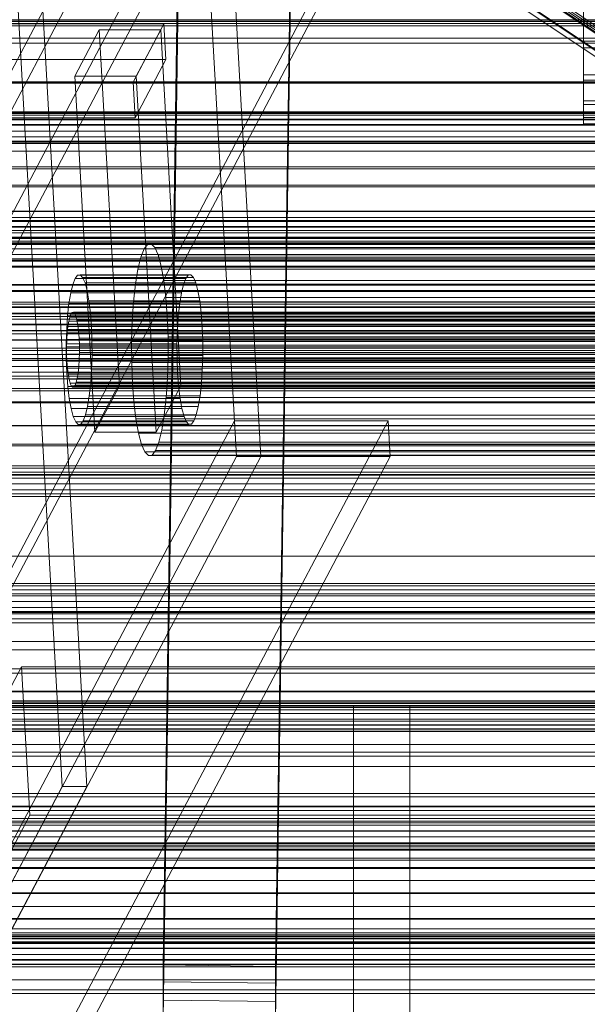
# Model space of a CAD drawing. Header units: millimetres. Extents: x -4395 to 65662, y -65530 to 6847.
# Tile 329 of 656: x -401 to -311, y -33748 to -33590. Entities that reach past the tile are written whole.
import ezdxf

# ---------------------------------------------------------------- set-up
doc = ezdxf.new("R2010")
doc.units = ezdxf.units.MM
for name, color, linetype, lineweight in [('COTAS_O', 1, 'Continuous', 0), ('frontal_briquetadora', 7, 'Continuous', 0), ('frontal_C01', 7, 'Continuous', 0), ('frontal_C02', 7, 'Continuous', 0), ('frontal_C03', 7, 'Continuous', 0), ('frontal_C07', 7, 'Continuous', 0), ('frontal_mezcladora', 7, 'Continuous', 0), ('frontal_secador', 7, 'Continuous', 0), ('frontal_tolva', 7, 'Continuous', 0)]:
    doc.layers.add(name, color=color, linetype=linetype, lineweight=lineweight)
doc.dimstyles.new('R19_100', dxfattribs={"dimtxt": 250, "dimasz": 150, "dimexe": 150, "dimexo": 80, "dimgap": 100, "dimtad": 1, "dimtih": 1, "dimtoh": 1, "dimdsep": 46, "dimcen": 0.09, "dimadec": 0, "dimazin": 0, "dimtfac": 1, "dimtdec": 4, "dimtofl": 0, "dimtmove": 0, "dimatfit": 3, "dimfxl": 1, "dimtolj": 1, "dimtzin": 0, "dimarcsym": 0})

# ---------------------------------------------------------------- blocks, each defined once
blk = doc.blocks.new('DIM_R33_43')
at = {"layer": 'COTAS_O'}
for p, q in [((-1725, -33700), (-1575, -33655)), ((1725, -33700), (1575, -33655)), ((-1725, -34400), (-1725, -33700)), ((-1725, -33700), (1725, -33700)), ((-1725, -33700), (-1575, -33745)), ((1725, -33700), (1575, -33745)), ((1725, -34400), (1725, -33700))]:
    blk.add_line(p, q, dxfattribs=at)
blk.add_text('3450 O', height=250, dxfattribs=at).set_placement((0, -33600))
blk = doc.blocks.new('DIM_R33_46')
at = {"layer": 'COTAS_O'}
for p, q in [((-650, -33700), (50, -33700)), ((50, -33700), (5, -33850)), ((50, -34900), (50, -33700)), ((50, -33700), (95, -33850)), ((50, -34900), (5, -34750)), ((50, -34900), (95, -34750)), ((-650, -34900), (50, -34900))]:
    blk.add_line(p, q, dxfattribs=at)
blk.add_text('1200 O', height=250, rotation=90, dxfattribs=at).set_placement((-50, -34300))

msp = doc.modelspace()

# ---------------------------------------------------------------- linework, layer by layer
at = {"layer": 'frontal_briquetadora'}
for p, q in [((-348, -33700), (-292, -33700)), ((-348, -33700), (-348, -33755)), ((-301, -33700), (-339, -33700)), ((-339, -33700), (-339, -33755))]:
    msp.add_line(p, q, dxfattribs=at)
at = {"layer": 'frontal_C01'}
for p, q in [((-378.512, -33741.443), (-375.644, -33547.067)), ((-357.646, -33547.312), (-360.514, -33741.687)), ((-378.512, -33747.088), (-375.644, -33552.713)), ((-360.514, -33747.332), (-357.646, -33552.957)), ((-359.83, -33557.403), (-175.521, -33681.272)), ((-359.341, -33558.579), (-175.032, -33682.448)), ((-357.893, -33558.314), (-173.584, -33682.183)), ((-311.15, -33587.325), (-311.15, -33593.511)), ((-311.15, -33594.582), (-311.15, -33588.519)), ((-440, -33590.097), (440, -33590.097)), ((-440, -33590.347), (440, -33590.347)), ((-425, -33593.805), (425, -33593.805)), ((-311.15, -33593.511), (-311.15, -33598.868)), ((-311.15, -33593.511), (311.15, -33593.511)), ((-311.15, -33599.742), (-311.15, -33594.582)), ((-311.15, -33594.582), (311.15, -33594.582)), ((-311.15, -33598.868), (-311.15, -33603.031)), ((-311.15, -33598.868), (311.15, -33598.868)), ((-311.15, -33603.65), (-311.15, -33599.742)), ((-311.15, -33599.742), (311.15, -33599.742)), ((-311.15, -33603.031), (-311.15, -33605.717)), ((-311.15, -33603.031), (311.15, -33603.031)), ((-311.15, -33606.037), (-311.15, -33603.65)), ((-311.15, -33603.65), (311.15, -33603.65)), ((-311.15, -33605.717), (-311.15, -33606.742)), ((-311.15, -33605.717), (311.15, -33605.717)), ((-311.15, -33606.742), (-311.15, -33606.037)), ((-311.15, -33606.037), (311.15, -33606.037)), ((-311.15, -33606.742), (311.15, -33606.742)), ((450, -33611.087), (-450, -33611.087)), ((-450, -33622.377), (450, -33622.377)), ((-1100, -33736.606), (1100, -33736.606)), ((-425, -33736.325), (425, -33736.325)), ((1100, -33740.606), (-1100, -33740.606)), ((-360.514, -33741.687), (-378.512, -33741.443)), ((-378.512, -33741.443), (-378.512, -33747.088)), ((-360.514, -33747.332), (-360.514, -33741.687)), ((-378.512, -33747.088), (-360.514, -33747.332))]:
    msp.add_line(p, q, dxfattribs=at)
at = {"layer": 'frontal_C02'}
for p, q in [((-378.512, -33744.143), (-375.644, -33550.738)), ((-357.646, -33550.982), (-360.514, -33744.387)), ((-378.512, -33750.105), (-375.644, -33556.7)), ((-360.514, -33750.348), (-357.646, -33556.943)), ((-359.326, -33558.559), (-175.016, -33681.813)), ((-359.83, -33561.195), (-175.521, -33684.449)), ((-355.584, -33560.732), (-171.275, -33683.987)), ((-359.341, -33562.478), (-175.032, -33685.732)), ((-357.893, -33562.32), (-173.584, -33685.574)), ((-425, -33738.79), (425, -33738.79)), ((-360.514, -33744.387), (-378.512, -33744.143)), ((-378.512, -33744.143), (-378.512, -33750.105)), ((-360.514, -33750.348), (-360.514, -33744.387))]:
    msp.add_line(p, q, dxfattribs=at)
at = {"layer": 'frontal_C03'}
for p, q in [((1270, -33590.648), (-1230, -33590.648)), ((1270, -33591.034), (-1230, -33591.034)), ((1270, -33600.124), (-1230, -33600.124)), ((1270, -33600.209), (-1230, -33600.209)), ((1270, -33604.824), (-1230, -33604.824)), ((1270, -33604.965), (-1230, -33604.965)), ((1270, -33605.066), (-1230, -33605.066)), ((1270, -33605.351), (-1230, -33605.351)), ((1270, -33606.008), (-1230, -33606.008)), ((1270, -33606.017), (-1230, -33606.017)), ((1270, -33606.074), (-1230, -33606.074)), ((-1230, -33606.949), (1270, -33606.949)), ((1270, -33607.891), (-1230, -33607.891)), ((1270, -33608.823), (-1230, -33608.823)), ((1270, -33609.489), (-1230, -33609.489)), ((1270, -33609.679), (-1230, -33609.679)), ((1270, -33609.869), (-1230, -33609.869)), ((1270, -33609.875), (-1230, -33609.875)), ((1270, -33613.592), (-1230, -33613.592)), ((1270, -33613.954), (-1230, -33613.954)), ((1270, -33616.53), (-1230, -33616.53)), ((1270, -33616.813), (-1230, -33616.813)), ((1516, -33620.739), (-1476, -33620.739)), ((1516, -33620.766), (-1476, -33620.766)), ((1516, -33621.73), (-1476, -33621.73)), ((1516, -33621.757), (-1476, -33621.757)), ((1516, -33622.208), (-1476, -33622.208)), ((1516, -33622.284), (-1476, -33622.284)), ((1516, -33623.199), (-1476, -33623.199)), ((1516, -33623.274), (-1476, -33623.274)), ((1270, -33623.806), (-1230, -33623.806)), ((1270, -33624.192), (-1230, -33624.192)), ((1270, -33624.858), (-1230, -33624.858)), ((1516, -33624.948), (-1476, -33624.948)), ((1516, -33625.061), (-1476, -33625.061)), ((1516, -33625.939), (-1476, -33625.939)), ((1516, -33626.052), (-1476, -33626.052)), ((1270, -33625.095), (-1230, -33625.095)), ((-1230, -33625.522), (1270, -33625.522)), ((-1230, -33625.79), (1270, -33625.79)), ((-1230, -33625.85), (1270, -33625.85)), ((1270, -33626.732), (-1230, -33626.732)), ((1270, -33627.664), (-1230, -33627.664)), ((1516, -33628.543), (-1476, -33628.543)), ((-1476, -33628.676), (1516, -33628.676)), ((1516, -33629.533), (-1476, -33629.533)), ((-1476, -33629.667), (1516, -33629.667)), ((1270, -33628.33), (-1230, -33628.33)), ((1270, -33628.716), (-1230, -33628.716)), ((1516, -33632.444), (-1476, -33632.444)), ((1516, -33632.578), (-1476, -33632.578)), ((1516, -33633.435), (-1476, -33633.435)), ((1516, -33633.569), (-1476, -33633.569)), ((1270, -33635.27), (-1230, -33635.27)), ((1270, -33635.604), (-1230, -33635.604)), ((1516, -33636.059), (-1476, -33636.059)), ((1516, -33636.172), (-1476, -33636.172)), ((1516, -33637.05), (-1476, -33637.05)), ((1516, -33637.163), (-1476, -33637.163)), ((1516, -33638.837), (-1476, -33638.837)), ((1516, -33638.913), (-1476, -33638.913)), ((1270, -33637.58), (-1230, -33637.58)), ((1270, -33638.007), (-1230, -33638.007)), ((1516, -33639.828), (-1476, -33639.828)), ((1516, -33639.903), (-1476, -33639.903)), ((1516, -33640.355), (-1476, -33640.355)), ((1516, -33640.381), (-1476, -33640.381)), ((1516, -33641.345), (-1476, -33641.345)), ((1516, -33641.372), (-1476, -33641.372)), ((1270, -33642.647), (-1230, -33642.647)), ((1270, -33643.033), (-1230, -33643.033)), ((1270, -33643.699), (-1230, -33643.699)), ((1270, -33644.308), (-1230, -33644.308)), ((1270, -33644.591), (-1230, -33644.591)), ((-1230, -33644.631), (1270, -33644.631)), ((1270, -33645.573), (-1230, -33645.573)), ((1270, -33646.505), (-1230, -33646.505)), ((1270, -33647.171), (-1230, -33647.171)), ((1270, -33647.557), (-1230, -33647.557)), ((1270, -33649.148), (-1230, -33649.148)), ((1270, -33649.51), (-1230, -33649.51)), ((1270, -33651.252), (-1230, -33651.252)), ((1270, -33651.441), (-1230, -33651.441)), ((1270, -33655.046), (-1230, -33655.046)), ((1270, -33655.113), (-1230, -33655.113)), ((1270, -33658.036), (-1230, -33658.036)), ((1270, -33658.278), (-1230, -33658.278)), ((1270, -33661.488), (-1230, -33661.488)), ((1270, -33661.874), (-1230, -33661.874)), ((1270, -33662.54), (-1230, -33662.54)), ((1270, -33662.893), (-1230, -33662.893)), ((1270, -33662.978), (-1230, -33662.978)), ((-1230, -33663.472), (1270, -33663.472)), ((1270, -33664.414), (-1230, -33664.414)), ((1270, -33665.346), (-1230, -33665.346)), ((1270, -33666.012), (-1230, -33666.012)), ((1270, -33666.398), (-1230, -33666.398)), ((1270, -33680.329), (-1230, -33680.329)), ((1270, -33680.715), (-1230, -33680.715)), ((1270, -33681.381), (-1230, -33681.381)), ((-1230, -33682.313), (1270, -33682.313)), ((1270, -33683.255), (-1230, -33683.255)), ((1270, -33684.187), (-1230, -33684.187)), ((1270, -33684.853), (-1230, -33684.853)), ((1270, -33685.239), (-1230, -33685.239)), ((1270, -33699.17), (-1230, -33699.17)), ((1270, -33699.556), (-1230, -33699.556)), ((1270, -33700.222), (-1230, -33700.222)), ((-1230, -33701.154), (1270, -33701.154)), ((1270, -33702.096), (-1230, -33702.096)), ((1270, -33703.028), (-1230, -33703.028)), ((1270, -33703.694), (-1230, -33703.694)), ((1270, -33704.08), (-1230, -33704.08)), ((1270, -33718.011), (-1230, -33718.011)), ((1270, -33718.397), (-1230, -33718.397)), ((1270, -33719.063), (-1230, -33719.063)), ((-1230, -33719.995), (1270, -33719.995)), ((1270, -33720.937), (-1230, -33720.937)), ((1270, -33721.869), (-1230, -33721.869)), ((1270, -33722.535), (-1230, -33722.535)), ((1270, -33722.921), (-1230, -33722.921)), ((1270, -33736.852), (-1230, -33736.852)), ((1270, -33737.238), (-1230, -33737.238)), ((1270, -33737.904), (-1230, -33737.904)), ((-1230, -33738.836), (1270, -33738.836)), ((1270, -33739.778), (-1230, -33739.778)), ((1270, -33740.71), (-1230, -33740.71)), ((1270, -33741.376), (-1230, -33741.376)), ((1270, -33741.762), (-1230, -33741.762))]:
    msp.add_line(p, q, dxfattribs=at)
at = {"layer": 'frontal_C07'}
for p, q in [((-1476.664, -35633.23), (-359.487, -33516.153)), ((-394.664, -33712.888), (-405.781, -33516.153)), ((-390.724, -33712.888), (-401.841, -33516.153)), ((-1522.957, -35744.076), (-349.981, -33521.257)), ((-359.165, -33521.856), (-1476.341, -35638.932)), ((-349.658, -33526.959), (-1522.635, -35749.779)), ((-366.764, -33660.016), (-374.122, -33529.81)), ((-362.824, -33660.016), (-370.182, -33529.81)), ((-349.686, -33577.242), (-1499.686, -35756.52)), ((-1499.525, -35759.372), (-349.525, -33580.093)), ((-378.378, -33590.716), (-403.987, -33590.716)), ((-388.72, -33591.649), (-392.659, -33599.113)), ((-378.87, -33591.649), (-388.72, -33591.649)), ((-385.498, -33648.673), (-388.72, -33591.649)), ((-383.301, -33600.046), (-378.378, -33590.716)), ((-382.809, -33599.113), (-378.87, -33591.649)), ((-375.648, -33648.673), (-378.87, -33591.649)), ((-378.056, -33596.418), (-378.378, -33590.716)), ((-403.665, -33596.418), (-378.056, -33596.418)), ((-378.056, -33596.418), (-382.979, -33605.749)), ((-392.659, -33599.113), (-382.809, -33599.113)), ((-389.436, -33656.138), (-392.659, -33599.113)), ((-382.809, -33599.113), (-379.587, -33656.138)), ((-408.911, -33600.046), (-383.301, -33600.046)), ((-383.301, -33600.046), (-382.979, -33605.749)), ((-382.979, -33605.749), (-408.589, -33605.749)), ((-380.968, -33626.024), (-381.53, -33626.745)), ((-380.393, -33625.951), (-380.968, -33626.024)), ((-21.451, -33626.024), (-380.968, -33626.024)), ((-379.826, -33626.53), (-380.393, -33625.951)), ((-20.876, -33625.951), (-380.393, -33625.951)), ((-382.057, -33628.086), (-382.528, -33629.998)), ((-381.53, -33626.745), (-382.057, -33628.086)), ((-22.54, -33628.086), (-382.057, -33628.086)), ((-22.013, -33626.745), (-381.53, -33626.745)), ((-379.29, -33627.738), (-379.826, -33626.53)), ((-20.309, -33626.53), (-379.826, -33626.53)), ((-378.804, -33629.529), (-379.29, -33627.738)), ((-19.773, -33627.738), (-379.29, -33627.738)), ((-378.389, -33631.834), (-378.804, -33629.529)), ((-19.287, -33629.529), (-378.804, -33629.529)), ((-392.192, -33630.988), (-392.589, -33631.497)), ((-391.786, -33630.936), (-392.192, -33630.988)), ((-374.462, -33630.988), (-392.192, -33630.988)), ((-391.386, -33631.345), (-391.786, -33630.936)), ((-374.056, -33630.936), (-391.786, -33630.936)), ((-382.528, -33629.998), (-382.926, -33632.405)), ((-23.011, -33629.998), (-382.528, -33629.998)), ((-374.859, -33631.497), (-374.462, -33630.988)), ((-374.462, -33630.988), (-374.056, -33630.936)), ((-374.056, -33630.936), (-373.656, -33631.345)), ((-392.96, -33632.444), (-393.293, -33633.793)), ((-392.589, -33631.497), (-392.96, -33632.444)), ((-375.231, -33632.444), (-392.96, -33632.444)), ((-374.859, -33631.497), (-392.589, -33631.497)), ((-391.007, -33632.198), (-391.386, -33631.345)), ((-373.656, -33631.345), (-391.386, -33631.345)), ((-390.665, -33633.462), (-391.007, -33632.198)), ((-373.278, -33632.198), (-391.007, -33632.198)), ((-382.926, -33632.405), (-383.235, -33635.215)), ((-23.409, -33632.405), (-382.926, -33632.405)), ((-378.059, -33634.564), (-378.389, -33631.834)), ((-18.872, -33631.834), (-378.389, -33631.834)), ((-375.564, -33633.793), (-375.231, -33632.444)), ((-375.231, -33632.444), (-374.859, -33631.497)), ((-373.656, -33631.345), (-373.278, -33632.198)), ((-373.278, -33632.198), (-372.935, -33633.462)), ((-393.293, -33633.793), (-393.574, -33635.492)), ((-375.564, -33633.793), (-393.293, -33633.793)), ((-390.371, -33635.089), (-390.665, -33633.462)), ((-372.935, -33633.462), (-390.665, -33633.462)), ((-375.844, -33635.492), (-375.564, -33633.793)), ((-372.935, -33633.462), (-372.642, -33635.089)), ((-393.574, -33635.492), (-393.792, -33637.476)), ((-375.844, -33635.492), (-393.574, -33635.492)), ((-390.138, -33637.016), (-390.371, -33635.089)), ((-372.642, -33635.089), (-390.371, -33635.089)), ((-383.235, -33635.215), (-383.444, -33638.321)), ((-23.718, -33635.215), (-383.235, -33635.215)), ((-377.827, -33637.614), (-378.059, -33634.564)), ((-18.542, -33634.564), (-378.059, -33634.564)), ((-376.063, -33637.476), (-375.844, -33635.492)), ((-372.642, -33635.089), (-372.409, -33637.016)), ((-393.792, -33637.476), (-393.94, -33639.668)), ((-376.063, -33637.476), (-393.792, -33637.476)), ((-393.251, -33637.199), (-393.437, -33637.673)), ((-393.053, -33636.945), (-393.251, -33637.199)), ((-9.11, -33637.199), (-393.251, -33637.199)), ((-392.85, -33636.919), (-393.053, -33636.945)), ((-8.912, -33636.945), (-393.053, -33636.945)), ((-392.65, -33637.123), (-392.85, -33636.919)), ((-8.709, -33636.919), (-392.85, -33636.919)), ((-392.461, -33637.55), (-392.65, -33637.123)), ((-8.509, -33637.123), (-392.65, -33637.123)), ((-392.289, -33638.182), (-392.461, -33637.55)), ((-8.319, -33637.55), (-392.461, -33637.55)), ((-389.975, -33639.169), (-390.138, -33637.016)), ((-372.409, -33637.016), (-390.138, -33637.016)), ((-376.21, -33639.668), (-376.063, -33637.476)), ((-372.409, -33637.016), (-372.245, -33639.169)), ((-393.604, -33638.347), (-393.744, -33639.197)), ((-393.437, -33637.673), (-393.604, -33638.347)), ((-9.462, -33638.347), (-393.604, -33638.347)), ((-9.296, -33637.673), (-393.437, -33637.673)), ((-392.143, -33638.995), (-392.289, -33638.182)), ((-8.148, -33638.182), (-392.289, -33638.182)), ((-392.026, -33639.959), (-392.143, -33638.995)), ((-8.001, -33638.995), (-392.143, -33638.995)), ((-383.444, -33638.321), (-383.544, -33641.603)), ((-23.927, -33638.321), (-383.444, -33638.321)), ((-377.702, -33640.868), (-377.827, -33637.614)), ((-377.827, -33637.614), (-18.31, -33637.614)), ((-393.94, -33639.668), (-394.01, -33641.985)), ((-376.21, -33639.668), (-393.94, -33639.668)), ((-393.853, -33640.189), (-393.927, -33641.285)), ((-393.744, -33639.197), (-393.853, -33640.189)), ((-9.712, -33640.189), (-393.853, -33640.189)), ((-9.603, -33639.197), (-393.744, -33639.197)), ((-391.944, -33641.035), (-392.026, -33639.959)), ((-7.885, -33639.959), (-392.026, -33639.959)), ((-389.887, -33641.466), (-389.975, -33639.169)), ((-389.975, -33639.169), (-372.245, -33639.169)), ((-376.281, -33641.985), (-376.21, -33639.668)), ((-372.245, -33639.169), (-372.157, -33641.466)), ((-394.01, -33641.985), (-394.001, -33644.337)), ((-376.281, -33641.985), (-394.01, -33641.985)), ((-393.927, -33641.285), (-393.962, -33642.443)), ((-9.786, -33641.285), (-393.927, -33641.285)), ((-391.9, -33642.184), (-391.944, -33641.035)), ((-391.944, -33641.035), (-7.803, -33641.035)), ((-391.896, -33643.36), (-391.9, -33642.184)), ((-7.759, -33642.184), (-391.9, -33642.184)), ((-389.878, -33643.818), (-389.887, -33641.466)), ((-372.157, -33641.466), (-389.887, -33641.466)), ((-383.544, -33641.603), (-383.531, -33644.935)), ((-24.027, -33641.603), (-383.544, -33641.603)), ((-377.69, -33644.2), (-377.702, -33640.868)), ((-18.185, -33640.868), (-377.702, -33640.868)), ((-376.272, -33644.337), (-376.281, -33641.985)), ((-372.157, -33641.466), (-372.148, -33643.818)), ((-393.962, -33642.443), (-393.958, -33643.619)), ((-9.821, -33642.443), (-393.962, -33642.443)), ((-393.958, -33643.619), (-393.914, -33644.768)), ((-9.816, -33643.619), (-393.958, -33643.619)), ((-391.931, -33644.518), (-391.896, -33643.36)), ((-7.755, -33643.36), (-391.896, -33643.36)), ((-389.948, -33646.135), (-389.878, -33643.818)), ((-372.148, -33643.818), (-389.878, -33643.818)), ((-372.148, -33643.818), (-372.219, -33646.135)), ((-394.001, -33644.337), (-393.913, -33646.634)), ((-376.272, -33644.337), (-394.001, -33644.337)), ((-393.914, -33644.768), (-393.832, -33645.844)), ((-9.772, -33644.768), (-393.914, -33644.768)), ((-392.005, -33645.614), (-391.931, -33644.518)), ((-7.79, -33644.518), (-391.931, -33644.518)), ((-383.531, -33644.935), (-383.407, -33648.189)), ((-24.015, -33644.935), (-383.531, -33644.935)), ((-377.79, -33647.482), (-377.69, -33644.2)), ((-18.173, -33644.2), (-377.69, -33644.2)), ((-376.184, -33646.634), (-376.272, -33644.337)), ((-393.913, -33646.634), (-393.75, -33648.787)), ((-376.184, -33646.634), (-393.913, -33646.634)), ((-393.832, -33645.844), (-393.715, -33646.808)), ((-9.691, -33645.844), (-393.832, -33645.844)), ((-393.715, -33646.808), (-393.569, -33647.621)), ((-9.574, -33646.808), (-393.715, -33646.808)), ((-392.254, -33647.456), (-392.114, -33646.606)), ((-392.114, -33646.606), (-392.005, -33645.614)), ((-7.973, -33646.606), (-392.114, -33646.606)), ((-7.864, -33645.614), (-392.005, -33645.614)), ((-390.096, -33648.327), (-389.948, -33646.135)), ((-372.219, -33646.135), (-389.948, -33646.135)), ((-376.02, -33648.787), (-376.184, -33646.634)), ((-372.219, -33646.135), (-372.366, -33648.327)), ((-393.569, -33647.621), (-393.397, -33648.253)), ((-9.428, -33647.621), (-393.569, -33647.621)), ((-393.397, -33648.253), (-393.208, -33648.68)), ((-9.256, -33648.253), (-393.397, -33648.253)), ((-392.607, -33648.604), (-392.421, -33648.13)), ((-392.421, -33648.13), (-392.254, -33647.456)), ((-8.28, -33648.13), (-392.421, -33648.13)), ((-8.113, -33647.456), (-392.254, -33647.456)), ((-390.314, -33650.311), (-390.096, -33648.327)), ((-372.366, -33648.327), (-390.096, -33648.327)), ((-383.407, -33648.189), (-383.175, -33651.239)), ((-23.89, -33648.189), (-383.407, -33648.189)), ((-377.998, -33650.588), (-377.79, -33647.482)), ((-18.273, -33647.482), (-377.79, -33647.482)), ((-372.366, -33648.327), (-372.584, -33650.311)), ((-393.75, -33648.787), (-393.517, -33650.714)), ((-376.02, -33648.787), (-393.75, -33648.787)), ((-393.208, -33648.68), (-393.008, -33648.884)), ((-9.067, -33648.68), (-393.208, -33648.68)), ((-393.008, -33648.884), (-392.805, -33648.858)), ((-8.867, -33648.884), (-393.008, -33648.884)), ((-392.805, -33648.858), (-392.607, -33648.604)), ((-8.664, -33648.858), (-392.805, -33648.858)), ((-8.466, -33648.604), (-392.607, -33648.604)), ((-389.436, -33656.138), (-385.498, -33648.673)), ((-385.498, -33648.673), (-375.648, -33648.673)), ((-375.648, -33648.673), (-379.587, -33656.138)), ((-375.787, -33650.714), (-376.02, -33648.787)), ((-393.517, -33650.714), (-393.224, -33652.341)), ((-375.787, -33650.714), (-393.517, -33650.714)), ((-390.595, -33652.01), (-390.314, -33650.311)), ((-372.584, -33650.311), (-390.314, -33650.311)), ((-383.175, -33651.239), (-382.845, -33653.969)), ((-23.658, -33651.239), (-383.175, -33651.239)), ((-378.308, -33653.398), (-377.998, -33650.588)), ((-18.482, -33650.588), (-377.998, -33650.588)), ((-375.494, -33652.341), (-375.787, -33650.714)), ((-372.584, -33650.311), (-372.865, -33652.01)), ((-393.224, -33652.341), (-392.881, -33653.605)), ((-375.494, -33652.341), (-393.224, -33652.341)), ((-390.928, -33653.359), (-390.595, -33652.01)), ((-372.865, -33652.01), (-390.595, -33652.01)), ((-375.151, -33653.605), (-375.494, -33652.341)), ((-372.865, -33652.01), (-373.198, -33653.359)), ((-367.086, -33654.314), (-1540.063, -35877.133)), ((-1515.438, -35877.133), (-342.462, -33654.314)), ((-392.881, -33653.605), (-392.502, -33654.458)), ((-375.151, -33653.605), (-392.881, -33653.605)), ((-392.502, -33654.458), (-392.102, -33654.866)), ((-374.773, -33654.458), (-392.502, -33654.458)), ((-392.102, -33654.866), (-391.696, -33654.815)), ((-374.373, -33654.866), (-392.102, -33654.866)), ((-391.696, -33654.815), (-391.3, -33654.306)), ((-373.967, -33654.815), (-391.696, -33654.815)), ((-391.3, -33654.306), (-390.928, -33653.359)), ((-373.57, -33654.306), (-391.3, -33654.306)), ((-373.198, -33653.359), (-390.928, -33653.359)), ((-382.845, -33653.969), (-382.429, -33656.274)), ((-23.328, -33653.969), (-382.845, -33653.969)), ((-378.706, -33655.805), (-378.308, -33653.398)), ((-18.791, -33653.398), (-378.308, -33653.398)), ((-374.773, -33654.458), (-375.151, -33653.605)), ((-374.373, -33654.866), (-374.773, -33654.458)), ((-373.967, -33654.815), (-374.373, -33654.866)), ((-373.57, -33654.306), (-373.967, -33654.815)), ((-373.198, -33653.359), (-373.57, -33654.306)), ((-342.462, -33654.314), (-367.086, -33654.314)), ((-366.764, -33660.016), (-367.086, -33654.314)), ((-342.14, -33660.016), (-342.462, -33654.314)), ((-379.587, -33656.138), (-389.436, -33656.138)), ((-382.429, -33656.274), (-381.944, -33658.065)), ((-22.913, -33656.274), (-382.429, -33656.274)), ((-379.177, -33657.716), (-378.706, -33655.805)), ((-19.189, -33655.805), (-378.706, -33655.805)), ((-379.704, -33659.058), (-379.177, -33657.716)), ((-19.66, -33657.716), (-379.177, -33657.716)), ((-381.944, -33658.065), (-381.408, -33659.273)), ((-22.427, -33658.065), (-381.944, -33658.065)), ((-381.408, -33659.273), (-380.841, -33659.852)), ((-21.891, -33659.273), (-381.408, -33659.273)), ((-380.266, -33659.779), (-379.704, -33659.058)), ((-20.187, -33659.058), (-379.704, -33659.058)), ((-1539.741, -35882.836), (-366.764, -33660.016)), ((-362.824, -33660.016), (-1535.801, -35882.836)), ((-342.14, -33660.016), (-1515.116, -35882.836)), ((-380.841, -33659.852), (-380.266, -33659.779)), ((-21.324, -33659.852), (-380.841, -33659.852)), ((-20.749, -33659.779), (-380.266, -33659.779)), ((-366.764, -33660.016), (-362.824, -33660.016)), ((-366.764, -33660.016), (-342.14, -33660.016)), ((-401.199, -33693.706), (-407.764, -33706.146)), ((12.492, -33693.706), (-401.199, -33693.706)), ((-399.856, -33717.466), (-401.199, -33693.706)), ((-407.764, -33706.146), (5.927, -33706.146)), ((-527.129, -33963.911), (-394.664, -33712.888)), ((-390.724, -33712.888), (-523.189, -33963.911)), ((-394.664, -33712.888), (-390.724, -33712.888)), ((-406.421, -33729.906), (-399.856, -33717.466)), ((-399.856, -33717.466), (13.834, -33717.466)), ((7.27, -33729.906), (-406.421, -33729.906))]:
    msp.add_line(p, q, dxfattribs=at)
at = {"layer": 'frontal_mezcladora'}
for p, q in [((-650, -33700), (650, -33700)), ((-650, -33730), (650, -33730)), ((-625, -33730), (625, -33730))]:
    msp.add_line(p, q, dxfattribs=at)
at = {"layer": 'frontal_secador'}
for p, q in [((1250, -33590.291), (-1250, -33590.291)), ((1250, -33593), (-1250, -33593)), ((-1250, -33676), (1250, -33676)), ((-1250, -33682), (1250, -33682)), ((-1250, -33685), (1250, -33685)), ((1250, -33686), (-1250, -33686)), ((-1250, -33686.659), (1250, -33686.659)), ((1250, -33689.659), (-1250, -33689.659)), ((-1250, -33691), (1250, -33691)), ((1250, -33694), (-1250, -33694)), ((-1250, -33694.728), (1250, -33694.728)), ((-1250, -33697.588), (1250, -33697.588)), ((1250, -33697.611), (-1250, -33697.611)), ((1250, -33697.728), (-1250, -33697.728)), ((-1250, -33699.387), (1250, -33699.387)), ((1250, -33699.918), (-1250, -33699.918)), ((-1250, -33700), (1250, -33700)), ((1250, -33700.588), (-1250, -33700.588)), ((1250, -33702.387), (-1250, -33702.387)), ((1250, -33703), (-1250, -33703)), ((-1250, -33703.65), (1250, -33703.65)), ((1250, -33704), (-1250, -33704)), ((1250, -33707.382), (-1250, -33707.382)), ((-1250, -33708), (1250, -33708)), ((1250, -33709.689), (-1250, -33709.689)), ((1250, -33714), (-1250, -33714)), ((1250, -33714.545), (-1250, -33714.545)), ((1250, -33716), (-1250, -33716)), ((1250, -33716.144), (-1250, -33716.144)), ((1250, -33716.709), (-1250, -33716.709)), ((1250, -33718.686), (-1250, -33718.686)), ((1250, -33720), (-1250, -33720)), ((1320, -33722), (-1320, -33722)), ((1320, -33722.273), (-1320, -33722.273)), ((1250, -33722), (-1250, -33722)), ((1320, -33723.072), (-1320, -33723.072)), ((1320, -33724.343), (-1320, -33724.343)), ((1250, -33724.651), (-1250, -33724.651)), ((1250, -33725.859), (-1250, -33725.859)), ((1320, -33726), (-1320, -33726)), ((-1250, -33726), (1250, -33726)), ((1320, -33727.929), (-1320, -33727.929)), ((-1320, -33730), (1320, -33730)), ((-1250, -33730), (1250, -33730)), ((1320, -33732.071), (-1320, -33732.071)), ((1320, -33734), (-1320, -33734)), ((1250, -33734.141), (-1250, -33734.141)), ((1320, -33735.657), (-1320, -33735.657)), ((1320, -33736.928), (-1320, -33736.928)), ((1320, -33737.727), (-1320, -33737.727)), ((1320, -33738), (-1320, -33738)), ((1250, -33737.285), (-1250, -33737.285)), ((1250, -33738), (-1250, -33738)), ((1250, -33741.314), (-1250, -33741.314)), ((1250, -33743.856), (-1250, -33743.856)), ((1250, -33745.455), (-1250, -33745.455)), ((1250, -33746), (-1250, -33746))]:
    msp.add_line(p, q, dxfattribs=at)
at = {"layer": 'frontal_tolva'}
for p, q in [((1725, -33600), (-1725, -33600)), ((1725, -33606.849), (-1725, -33606.849))]:
    msp.add_line(p, q, dxfattribs=at)

# ---------------------------------------------------------------- dimensions: what is measured, and where the dimension line sits
at = {"layer": 'COTAS_O'}
for p1, p2, distance, picture, middle in [((-650, -34900), (-650, -33700), -700, 'DIM_R33_46', (50, -34300)), ((-1725, -34400), (1725, -34400), 700, 'DIM_R33_43', (0, -33700))]:
    dim = msp.add_aligned_dim(p1=p1, p2=p2, distance=distance, text='<> O', dimstyle='R19_100', dxfattribs=at)
    dim.commit()
    dim.dimension.update_dxf_attribs({"geometry": picture, "text_midpoint": middle})

doc.saveas('drawing.dxf')
